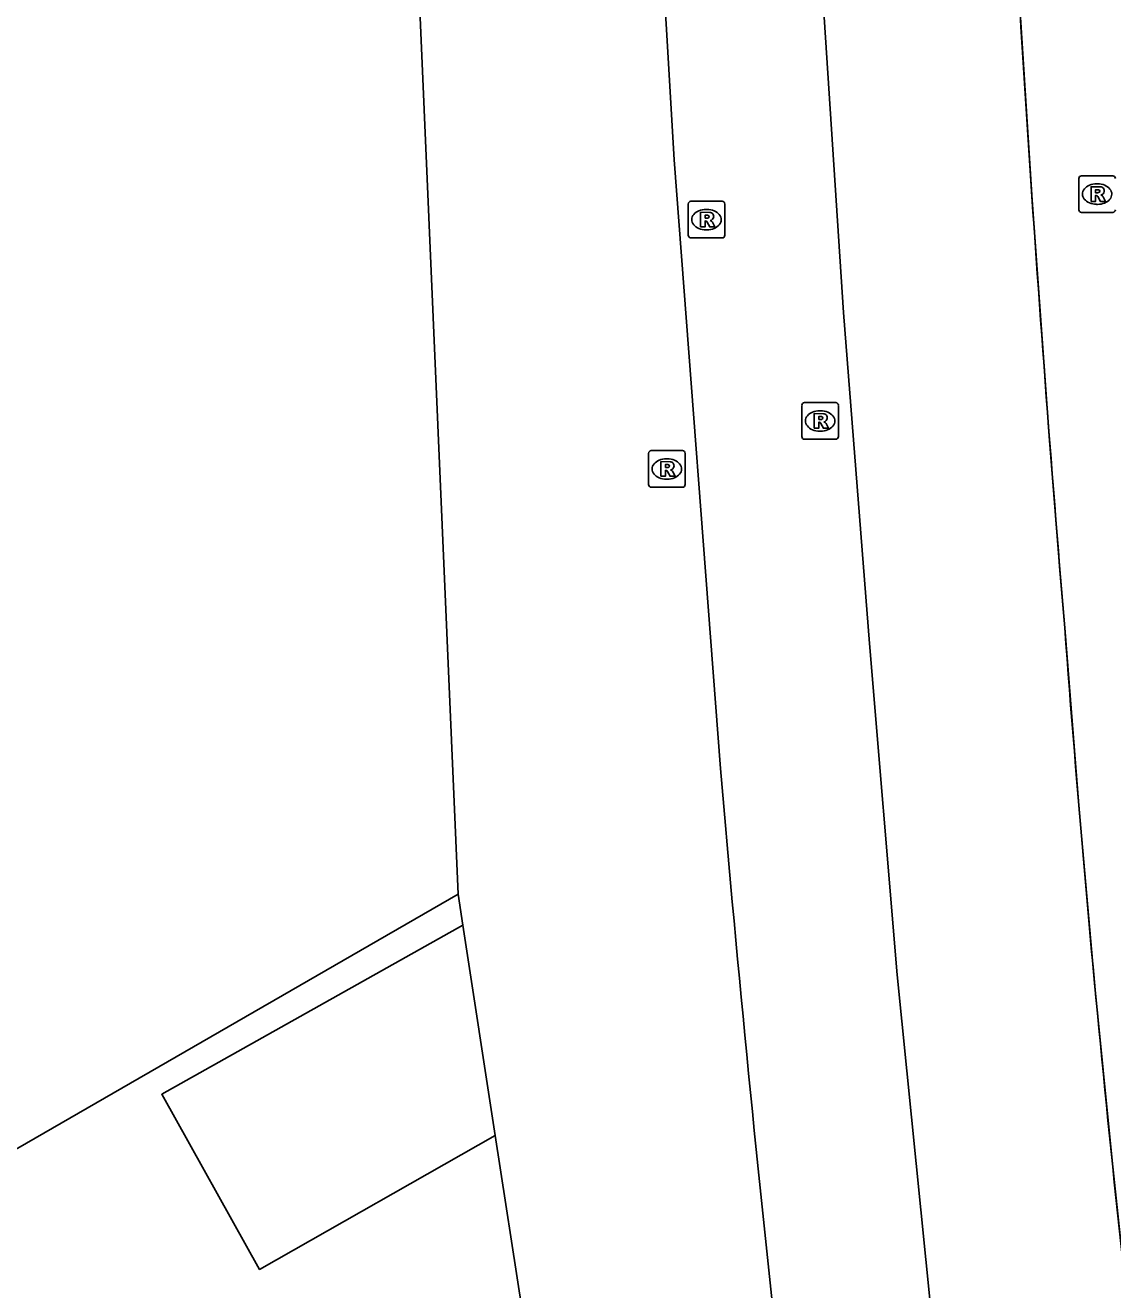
# Model space of a CAD drawing. Extents: x 155018 to 156648, y 383980 to 385733.
# Drawn here: x 155976.73 to 156006.43, y 385166.12 to 385200.66 of the extents above; entities that cross this region are included whole.
import ezdxf

# ---------------------------------------------------------------- set-up
doc = ezdxf.new("R2010")
doc.units = 0
for name, color, linetype in [('IMGEO_Lijnafwatering', 7, 'Continuous'), ('IMGEO_Pand', 7, 'Continuous'), ('IMGEO_Parkeervlak_open', 7, 'Continuous'), ('IMGEO_Rijbaan_lokaal_gesloten', 7, 'Continuous'), ('IMGEO_Rijbaan_regionaal_gesloten', 7, 'Continuous'), ('IMGEO_Rioolput', 7, 'Continuous'), ('IMGEO_Voetpad_open', 7, 'Continuous')]:
    doc.layers.add(name, color=color, linetype=linetype)

msp = doc.modelspace()

# ---------------------------------------------------------------- linework, layer by layer
at = {"layer": 'IMGEO_Lijnafwatering'}
for points in [[(156004.704, 385189.319), (156004.227, 385195.882), (156003.81, 385202.449), (156003.452, 385209.019)], [(156006.408, 385169.653), (156005.932, 385174.496), (156005.501, 385179.344), (156005.117, 385184.196), (156004.975, 385185.903), (156004.838, 385187.611), (156004.704, 385189.319)], [(156008.763, 385150.054), (156008.444, 385152.477), (156008.134, 385154.901), (156007.834, 385157.326), (156007.325, 385161.431), (156006.85, 385165.54), (156006.408, 385169.653)]]:
    msp.add_lwpolyline(points, dxfattribs=at)
at = {"layer": 'IMGEO_Pand'}
for points in [[(155986.205, 385231.128), (155988.549, 385176.926)], [(155988.549, 385176.926), (155961.29, 385161.202), (155942.63, 385193.581)]]:
    msp.add_lwpolyline(points, dxfattribs=at)
at = {"layer": 'IMGEO_Parkeervlak_open'}
msp.add_lwpolyline([(155989.564, 385170.336), (155988.68, 385176.076)], dxfattribs=at)
at = {"layer": 'IMGEO_Rijbaan_lokaal_gesloten'}
for points in [[(155994.043, 385250.913), (155994.847, 385249.711), (155995.542, 385248.442), (155996.12, 385247.117), (155996.578, 385245.745), (155996.912, 385244.338), (155997.119, 385242.907), (155997.202, 385237.707), (155997.379, 385228.772), (155997.646, 385219.84), (155998.004, 385210.91), (155998.486, 385201.858), (155999.079, 385192.811), (155999.784, 385183.773), (156000.538, 385174.721), (156001.452, 385165.683), (156002.526, 385156.663), (156003.675, 385147.76), (156004.955, 385138.874), (156006.366, 385130.008), (156007.107, 385125.782), (156007.846, 385121.543), (156011.424, 385102.671), (156013.898, 385093.572)], [(155995.714, 385180.362), (155994.454, 385196.981), (155993.564, 385211.986)]]:
    msp.add_lwpolyline(points, dxfattribs=at)
msp.add_arc((156682.828, 385239.586), 689.662, 184.926256, 186.316391, dxfattribs=at)
at = {"layer": 'IMGEO_Rijbaan_regionaal_gesloten'}
for centre, radius, start, end in [((156733.858, 385245.55), 731.319, 182.695513, 184.812455), ((156512, 385221.878), 508.282, 184.25157, 187.29628)]:
    msp.add_arc(centre, radius, start, end, dxfattribs=at)
at = {"layer": 'IMGEO_Rioolput'}
for p, q in [((156005.499, 385195.62), (156005.499, 385196.472)), ((156005.574, 385196.546), (156006.426, 385196.546)), ((156005.987, 385196.326), (156006.012, 385196.326)), ((155994.833, 385194.923), (155994.833, 385195.775)), ((155994.908, 385195.849), (155995.76, 385195.849)), ((155995.834, 385195.775), (155995.834, 385194.923)), ((156006.01, 385195.766), (156005.985, 385195.766)), ((155995.321, 385195.629), (155995.346, 385195.629)), ((156006.426, 385195.546), (156005.574, 385195.546)), ((155995.344, 385195.069), (155995.319, 385195.069)), ((155995.76, 385194.849), (155994.908, 385194.849)), ((155997.936, 385189.425), (155997.936, 385190.277)), ((155998.011, 385190.351), (155998.863, 385190.351)), ((155998.937, 385190.277), (155998.937, 385189.425)), ((155998.424, 385190.131), (155998.449, 385190.131)), ((155998.447, 385189.571), (155998.422, 385189.571)), ((155998.863, 385189.351), (155998.011, 385189.351)), ((155993.75, 385188.113), (155993.75, 385188.965)), ((155993.825, 385189.039), (155994.677, 385189.039)), ((155994.238, 385188.819), (155994.263, 385188.819)), ((155994.751, 385188.965), (155994.751, 385188.113)), ((155994.261, 385188.259), (155994.236, 385188.259)), ((155994.677, 385188.039), (155993.825, 385188.039))]:
    msp.add_line(p, q, dxfattribs=at)
for points in [[(156005.499, 385195.62), (156005.499, 385196.472)], [(156005.574, 385196.546), (156006.426, 385196.546)], [(156006.088, 385196.244), (156005.836, 385196.246), (156005.836, 385195.846)], [(156006.014, 385196.165), (156005.96, 385196.165), (156005.96, 385196.084)], [(156005.96, 385196.084), (156006.012, 385196.084)], [(155994.833, 385194.923), (155994.833, 385195.775)], [(155994.908, 385195.849), (155995.76, 385195.849)], [(155995.834, 385195.775), (155995.834, 385194.923)], [(156005.836, 385195.846), (156005.96, 385195.846), (156005.96, 385196.008), (156005.971, 385196.008)], [(156006.018, 385195.979), (156006.089, 385195.846), (156006.229, 385195.846), (156006.164, 385195.972)], [(155995.422, 385195.547), (155995.17, 385195.549), (155995.17, 385195.149)], [(155995.348, 385195.468), (155995.294, 385195.468), (155995.294, 385195.387)], [(155995.294, 385195.387), (155995.346, 385195.387)], [(156006.426, 385195.546), (156005.574, 385195.546)], [(155995.17, 385195.149), (155995.294, 385195.149), (155995.294, 385195.311), (155995.305, 385195.311)], [(155995.352, 385195.282), (155995.423, 385195.149), (155995.563, 385195.149), (155995.498, 385195.275)], [(155995.76, 385194.849), (155994.908, 385194.849)], [(155997.936, 385189.425), (155997.936, 385190.277)], [(155998.011, 385190.351), (155998.863, 385190.351)], [(155998.937, 385190.277), (155998.937, 385189.425)], [(155998.525, 385190.049), (155998.273, 385190.051), (155998.273, 385189.651)], [(155998.273, 385189.651), (155998.397, 385189.651), (155998.397, 385189.813), (155998.408, 385189.813)], [(155998.451, 385189.97), (155998.397, 385189.97), (155998.397, 385189.889)], [(155998.397, 385189.889), (155998.449, 385189.889)], [(155998.455, 385189.784), (155998.526, 385189.651), (155998.666, 385189.651), (155998.601, 385189.777)], [(155998.863, 385189.351), (155998.011, 385189.351)], [(155993.75, 385188.113), (155993.75, 385188.965)], [(155993.825, 385189.039), (155994.677, 385189.039)], [(155994.751, 385188.965), (155994.751, 385188.113)], [(155994.339, 385188.737), (155994.087, 385188.739), (155994.087, 385188.339)], [(155994.087, 385188.339), (155994.211, 385188.339), (155994.211, 385188.501), (155994.222, 385188.501)], [(155994.265, 385188.658), (155994.211, 385188.658), (155994.211, 385188.577)], [(155994.211, 385188.577), (155994.263, 385188.577)], [(155994.269, 385188.472), (155994.34, 385188.339), (155994.48, 385188.339), (155994.415, 385188.465)], [(155994.677, 385188.039), (155993.825, 385188.039)]]:
    msp.add_lwpolyline(points, dxfattribs=at)
for centre, radius, start, end in [((156005.576, 385196.47), 0.0765, 91.552, 178.448), ((156005.576, 385196.47), 0.0765, 91.552, 178.448), ((156006.424, 385196.47), 0.0765, 1.552, 88.448), ((156006.424, 385196.47), 0.0765, 1.552, 88.448), ((156005.996, 385196.273), 0.19, 274.7715, 282.9687), ((156006.02, 385196.069), 0.0964, 77.0061, 93.1865), ((156006.034, 385196.126), 0.0378, 276.6634, 79.6772), ((156006.087, 385196.134), 0.109, 350.3612, 89.416), ((156006.085, 385196.134), 0.112, 277.5842, 350.9817), ((156006.069, 385195.919), 0.108, 29.5134, 73.7905), ((155994.91, 385195.773), 0.0765, 91.552, 178.448), ((155994.91, 385195.773), 0.0765, 91.552, 178.448), ((155995.758, 385195.773), 0.0765, 1.552, 88.448), ((155995.758, 385195.773), 0.0765, 1.552, 88.448), ((156005.97, 385195.955), 0.0533, 26.0293, 88.6989), ((155995.33, 385195.576), 0.19, 274.7715, 282.9687), ((155995.354, 385195.372), 0.0964, 77.0061, 93.1865), ((155995.368, 385195.429), 0.0378, 276.6634, 79.6772), ((155995.421, 385195.437), 0.109, 350.3612, 89.416), ((155995.419, 385195.437), 0.112, 277.5842, 350.9817), ((156005.576, 385195.622), 0.0765, 181.552, 268.448), ((156005.576, 385195.622), 0.0765, 181.552, 268.448), ((156006.424, 385195.622), 0.0765, 271.552, 358.448), ((156006.424, 385195.622), 0.0765, 271.552, 358.448), ((155995.304, 385195.258), 0.0533, 26.0293, 88.6989), ((155995.403, 385195.222), 0.108, 29.5134, 73.7905), ((155994.91, 385194.925), 0.0765, 181.552, 268.448), ((155994.91, 385194.925), 0.0765, 181.552, 268.448), ((155995.758, 385194.925), 0.0765, 271.552, 358.448), ((155995.758, 385194.925), 0.0765, 271.552, 358.448), ((155998.013, 385190.275), 0.0765, 91.552, 178.448), ((155998.013, 385190.275), 0.0765, 91.552, 178.448), ((155998.861, 385190.275), 0.0765, 1.552, 88.448), ((155998.861, 385190.275), 0.0765, 1.552, 88.448), ((155998.407, 385189.76), 0.0533, 26.0293, 88.6989), ((155998.433, 385190.078), 0.19, 274.7715, 282.9687), ((155998.457, 385189.874), 0.0964, 77.0061, 93.1865), ((155998.471, 385189.931), 0.0378, 276.6634, 79.6772), ((155998.524, 385189.939), 0.109, 350.3612, 89.416), ((155998.522, 385189.939), 0.112, 277.5842, 350.9817), ((155998.506, 385189.724), 0.108, 29.5134, 73.7905), ((155998.013, 385189.427), 0.0765, 181.552, 268.448), ((155998.013, 385189.427), 0.0765, 181.552, 268.448), ((155998.861, 385189.427), 0.0765, 271.552, 358.448), ((155998.861, 385189.427), 0.0765, 271.552, 358.448), ((155993.827, 385188.963), 0.0765, 91.552, 178.448), ((155993.827, 385188.963), 0.0765, 91.552, 178.448), ((155994.675, 385188.963), 0.0765, 1.552, 88.448), ((155994.675, 385188.963), 0.0765, 1.552, 88.448), ((155994.221, 385188.448), 0.0533, 26.0293, 88.6989), ((155994.247, 385188.766), 0.19, 274.7715, 282.9687), ((155994.271, 385188.562), 0.0964, 77.0061, 93.1865), ((155994.285, 385188.619), 0.0378, 276.6634, 79.6772), ((155994.338, 385188.627), 0.109, 350.3612, 89.416), ((155994.336, 385188.627), 0.112, 277.5842, 350.9817), ((155994.32, 385188.412), 0.108, 29.5134, 73.7905), ((155993.827, 385188.115), 0.0765, 181.552, 268.448), ((155993.827, 385188.115), 0.0765, 181.552, 268.448), ((155994.675, 385188.115), 0.0765, 271.552, 358.448), ((155994.675, 385188.115), 0.0765, 271.552, 358.448)]:
    msp.add_arc(centre, radius, start, end, dxfattribs=at)
for centre, major_axis, ratio, start_param, end_param in [((156005.986, 385196.046), (-0.387, 0.002), 0.722429, 4.712389, 7.853982), ((156006.011, 385196.046), (-0.39, 0.002), 0.717154, 1.570796, 4.712389), ((155995.32, 385195.349), (-0.387, 0.002), 0.722429, 4.712389, 7.853982), ((155995.345, 385195.349), (-0.39, 0.002), 0.717154, 1.570796, 4.712389), ((155998.423, 385189.851), (-0.387, 0.002), 0.722429, 4.712389, 7.853982), ((155998.448, 385189.851), (-0.39, 0.002), 0.717154, 1.570796, 4.712389), ((155994.237, 385188.539), (-0.387, 0.002), 0.722429, 4.712389, 7.853982), ((155994.262, 385188.539), (-0.39, 0.002), 0.717154, 1.570796, 4.712389)]:
    msp.add_ellipse(centre, major_axis=major_axis, ratio=ratio, start_param=start_param, end_param=end_param, dxfattribs=at)
at = {"layer": 'IMGEO_Voetpad_open'}
for points in [[(155988.549, 385176.926), (155988.68, 385176.076)], [(155988.68, 385176.076), (155980.458, 385171.461), (155983.129, 385166.679), (155989.564, 385170.336)], [(155989.564, 385170.336), (155990.299, 385165.57)]]:
    msp.add_lwpolyline(points, dxfattribs=at)

doc.saveas('drawing.dxf')
